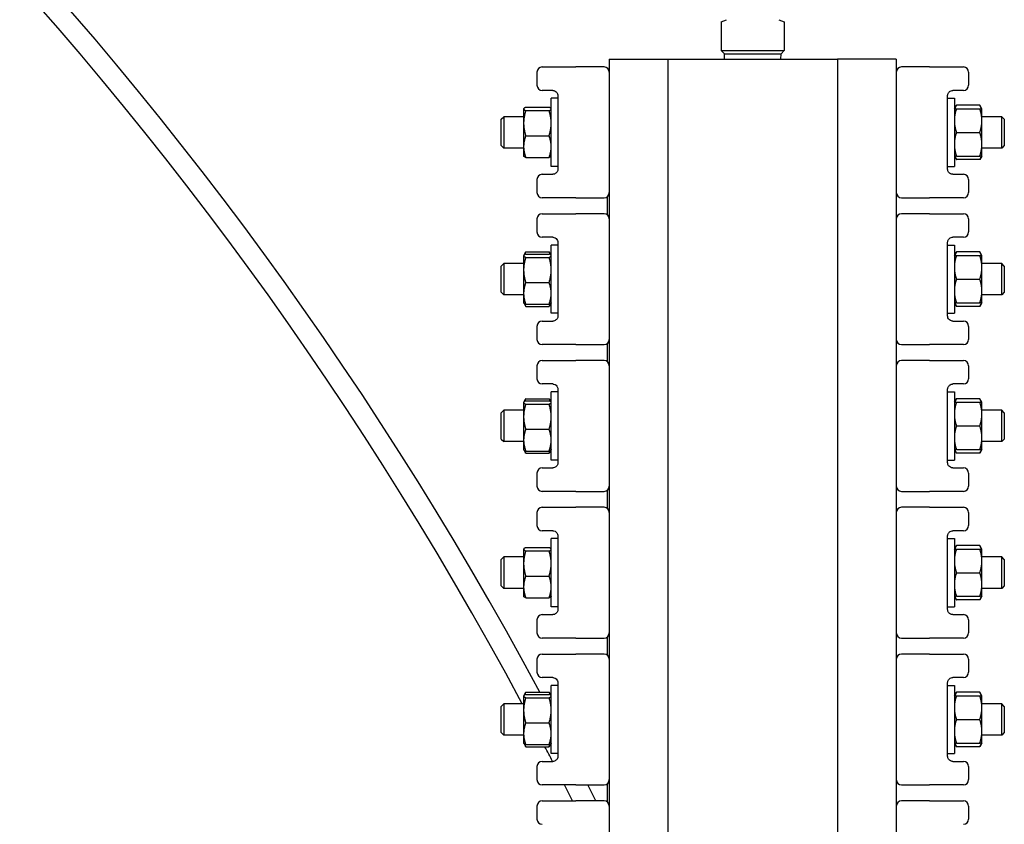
# Model space of a CAD drawing. Header units: inches. Extents: x 24 to 1128, y -69 to 748.
# Tile 271 of 656: x 439.73 to 451.47, y 309.92 to 319.51. Entities that reach past the tile are written whole.
import ezdxf

# ---------------------------------------------------------------- set-up
doc = ezdxf.new("R2010")
doc.units = ezdxf.units.IN
doc.header["$LTSCALE"] = 32
doc.header["$MEASUREMENT"] = 0
doc.layers.add('Visible (ANSI)', color=7, linetype='Continuous', lineweight=30)

msp = doc.modelspace()

# ---------------------------------------------------------------- linework, layer by layer
at = {"layer": 'Visible (ANSI)'}
for p, q in [((448.09951, 319.48903), (448.16201, 319.51492)), ((448.09951, 319.48903), (448.09951, 319.14617)), ((448.78701, 319.51492), (448.84951, 319.48903)), ((448.84951, 319.48903), (448.84951, 319.14617)), ((448.09951, 319.14617), (448.84951, 319.14617)), ((448.13701, 319.10867), (448.09951, 319.14617)), ((448.13701, 319.10867), (448.81201, 319.10867)), ((448.13865, 319.04617), (448.13701, 319.10867)), ((448.81037, 319.04617), (448.81201, 319.10867)), ((448.81201, 319.10867), (448.84951, 319.14617)), ((445.96301, 318.95117), (446.31027, 318.95117)), ((446.31027, 318.95117), (446.36575, 318.95117)), ((446.70051, 318.95117), (446.36575, 318.95117)), ((446.76301, 319.04617), (447.46301, 319.04617)), ((446.76301, 319.04617), (446.76301, 305.04617)), ((447.46301, 319.04617), (449.48601, 319.04617)), ((447.46301, 319.04617), (447.46301, 305.04617)), ((449.48601, 319.04617), (449.48601, 305.04617)), ((450.18601, 319.04617), (449.48601, 319.04617)), ((450.18601, 319.04617), (450.18601, 305.04617)), ((450.58327, 318.95117), (450.24851, 318.95117)), ((450.58327, 318.95117), (450.63875, 318.95117)), ((450.63875, 318.95117), (450.98601, 318.95117)), ((445.90051, 318.88867), (445.90051, 318.73367)), ((451.04851, 318.88867), (451.04851, 318.73367)), ((446.08801, 318.67117), (445.96301, 318.67117)), ((446.15051, 318.60867), (446.15051, 317.73367)), ((450.79851, 317.73367), (450.79851, 318.60867)), ((450.98601, 318.67117), (450.86101, 318.67117)), ((446.07051, 317.76467), (446.07051, 318.57767)), ((446.15051, 318.57767), (446.07051, 318.57767)), ((450.79851, 318.57767), (450.87851, 318.57767)), ((450.87851, 318.57767), (450.87851, 317.76467)), ((450.87851, 318.45267), (450.90365, 318.49622)), ((451.18237, 318.49622), (450.90365, 318.49622)), ((451.20751, 318.45267), (451.18237, 318.49622)), ((445.74151, 318.45267), (445.74273, 318.45478)), ((445.74151, 318.45267), (445.74151, 318.45057)), ((445.74151, 318.45057), (445.74151, 318.28118)), ((445.76665, 318.47037), (446.04537, 318.47037)), ((445.76665, 318.43078), (446.04537, 318.43078)), ((446.07051, 318.45267), (446.06929, 318.45478)), ((450.90365, 318.45267), (451.18237, 318.45267)), ((451.20751, 318.31192), (451.20751, 318.45267)), ((445.47451, 318.32742), (445.50576, 318.35867)), ((445.47451, 318.01492), (445.47451, 318.32742)), ((445.50576, 318.35867), (445.50576, 317.98367)), ((445.74151, 318.35867), (445.50576, 318.35867)), ((445.74151, 318.28118), (445.74151, 318.00177)), ((451.44326, 318.35867), (451.20751, 318.35867)), ((451.20751, 318.03042), (451.20751, 318.31192)), ((451.44326, 317.98367), (451.44326, 318.35867)), ((451.47451, 318.32742), (451.44326, 318.35867)), ((451.47451, 318.32742), (451.47451, 318.01492)), ((445.76665, 318.13158), (446.04537, 318.13158)), ((450.90365, 318.17117), (451.18237, 318.17117)), ((445.47451, 318.01492), (445.50576, 317.98367)), ((451.20751, 317.88967), (451.20751, 318.03042)), ((451.47451, 318.01492), (451.44326, 317.98367)), ((445.74151, 317.98367), (445.50576, 317.98367)), ((445.74151, 318.00177), (445.74151, 317.88967)), ((451.44326, 317.98367), (451.20751, 317.98367)), ((445.74151, 317.88967), (445.74273, 317.88756)), ((445.76665, 317.87197), (446.04537, 317.87197)), ((446.07051, 317.88967), (446.06929, 317.88756)), ((450.87851, 317.88967), (450.90365, 317.84612)), ((450.90365, 317.88967), (451.18237, 317.88967)), ((451.18237, 317.84612), (450.90365, 317.84612)), ((451.20751, 317.88967), (451.18237, 317.84612)), ((445.96301, 317.67117), (446.08801, 317.67117)), ((446.15051, 317.76467), (446.07051, 317.76467)), ((450.79851, 317.76467), (450.87851, 317.76467)), ((450.86101, 317.67117), (450.98601, 317.67117)), ((445.90051, 317.60867), (445.90051, 317.45367)), ((451.04851, 317.60867), (451.04851, 317.45367)), ((446.31027, 317.39117), (445.96301, 317.39117)), ((446.36575, 317.39117), (446.31027, 317.39117)), ((446.36575, 317.39117), (446.70051, 317.39117)), ((446.73789, 317.40358), (446.73789, 317.18876)), ((450.24851, 317.39117), (450.58327, 317.39117)), ((450.63875, 317.39117), (450.58327, 317.39117)), ((450.98601, 317.39117), (450.63875, 317.39117)), ((445.96301, 317.20117), (446.31027, 317.20117)), ((446.31027, 317.20117), (446.36575, 317.20117)), ((446.70051, 317.20117), (446.36575, 317.20117)), ((450.58327, 317.20117), (450.24851, 317.20117)), ((450.58327, 317.20117), (450.63875, 317.20117)), ((450.63875, 317.20117), (450.98601, 317.20117)), ((445.90051, 317.13867), (445.90051, 316.98367)), ((451.04851, 317.13867), (451.04851, 316.98367)), ((446.08801, 316.92117), (445.96301, 316.92117)), ((446.15051, 316.85867), (446.15051, 315.98367)), ((450.79851, 315.98367), (450.79851, 316.85867)), ((450.98601, 316.92117), (450.86101, 316.92117)), ((445.74273, 316.70478), (445.76375, 316.74119)), ((445.76665, 316.74609), (446.04537, 316.74609)), ((445.76665, 316.72037), (446.04537, 316.72037)), ((446.06929, 316.70478), (446.04827, 316.74119)), ((446.07051, 316.01467), (446.07051, 316.82767)), ((446.15051, 316.82767), (446.07051, 316.82767)), ((450.79851, 316.82767), (450.87851, 316.82767)), ((450.87851, 316.82767), (450.87851, 316.01467)), ((450.87851, 316.70267), (450.90365, 316.74622)), ((451.18237, 316.74622), (450.90365, 316.74622)), ((451.20751, 316.70267), (451.18237, 316.74622)), ((445.47451, 316.57742), (445.50576, 316.60867)), ((445.50576, 316.60867), (445.50576, 316.23367)), ((445.74151, 316.60867), (445.50576, 316.60867)), ((445.74151, 316.70267), (445.74273, 316.70478)), ((445.74151, 316.70267), (445.74151, 316.70057)), ((445.74151, 316.70057), (445.74151, 316.53118)), ((445.76665, 316.68078), (446.04537, 316.68078)), ((446.07051, 316.70267), (446.06929, 316.70478)), ((450.90365, 316.70267), (451.18237, 316.70267)), ((451.20751, 316.56192), (451.20751, 316.70267)), ((451.44326, 316.60867), (451.20751, 316.60867)), ((451.44326, 316.23367), (451.44326, 316.60867)), ((451.47451, 316.57742), (451.44326, 316.60867)), ((445.47451, 316.26492), (445.47451, 316.57742)), ((445.74151, 316.53118), (445.74151, 316.25177)), ((451.20751, 316.28042), (451.20751, 316.56192)), ((451.47451, 316.57742), (451.47451, 316.26492)), ((445.76665, 316.38158), (446.04537, 316.38158)), ((450.90365, 316.42117), (451.18237, 316.42117)), ((445.47451, 316.26492), (445.50576, 316.23367)), ((445.74151, 316.25177), (445.74151, 316.13967)), ((451.20751, 316.13967), (451.20751, 316.28042)), ((451.47451, 316.26492), (451.44326, 316.23367)), ((445.74151, 316.23367), (445.50576, 316.23367)), ((445.74151, 316.13967), (445.74273, 316.13756)), ((445.74273, 316.13756), (445.76375, 316.10115)), ((446.06929, 316.13756), (446.04827, 316.10115)), ((446.07051, 316.13967), (446.06929, 316.13756)), ((450.87851, 316.13967), (450.90365, 316.09612)), ((450.90365, 316.13967), (451.18237, 316.13967)), ((451.20751, 316.13967), (451.18237, 316.09612)), ((451.44326, 316.23367), (451.20751, 316.23367)), ((445.76665, 316.12197), (446.04537, 316.12197)), ((445.76665, 316.09625), (446.04537, 316.09625)), ((446.15051, 316.01467), (446.07051, 316.01467)), ((450.79851, 316.01467), (450.87851, 316.01467)), ((451.18237, 316.09612), (450.90365, 316.09612)), ((445.96301, 315.92117), (446.08801, 315.92117)), ((450.86101, 315.92117), (450.98601, 315.92117)), ((445.90051, 315.85867), (445.90051, 315.70367)), ((451.04851, 315.85867), (451.04851, 315.70367)), ((446.31027, 315.64117), (445.96301, 315.64117)), ((446.36575, 315.64117), (446.31027, 315.64117)), ((446.36575, 315.64117), (446.70051, 315.64117)), ((446.73789, 315.65358), (446.73789, 315.43876)), ((450.24851, 315.64117), (450.58327, 315.64117)), ((450.63875, 315.64117), (450.58327, 315.64117)), ((450.98601, 315.64117), (450.63875, 315.64117)), ((445.96301, 315.45117), (446.31027, 315.45117)), ((446.31027, 315.45117), (446.36575, 315.45117)), ((446.70051, 315.45117), (446.36575, 315.45117)), ((450.58327, 315.45117), (450.24851, 315.45117)), ((450.58327, 315.45117), (450.63875, 315.45117)), ((450.63875, 315.45117), (450.98601, 315.45117)), ((445.90051, 315.38867), (445.90051, 315.23367)), ((451.04851, 315.38867), (451.04851, 315.23367)), ((446.08801, 315.17117), (445.96301, 315.17117)), ((446.07051, 314.26467), (446.07051, 315.07767)), ((446.15051, 315.07767), (446.07051, 315.07767)), ((446.15051, 315.10867), (446.15051, 314.23367)), ((450.79851, 314.23367), (450.79851, 315.10867)), ((450.79851, 315.07767), (450.87851, 315.07767)), ((450.98601, 315.17117), (450.86101, 315.17117)), ((450.87851, 315.07767), (450.87851, 314.26467)), ((445.74273, 314.95478), (445.76375, 314.99119)), ((445.76665, 314.99609), (446.04537, 314.99609)), ((445.76665, 314.97037), (446.04537, 314.97037)), ((446.06929, 314.95478), (446.04827, 314.99119)), ((450.87851, 314.95267), (450.90365, 314.99622)), ((451.18237, 314.99622), (450.90365, 314.99622)), ((451.20751, 314.95267), (451.18237, 314.99622)), ((445.47451, 314.82742), (445.50576, 314.85867)), ((445.50576, 314.85867), (445.50576, 314.48367)), ((445.74151, 314.85867), (445.50576, 314.85867)), ((445.74151, 314.95267), (445.74273, 314.95478)), ((445.74151, 314.95267), (445.74151, 314.95057)), ((445.74151, 314.95057), (445.74151, 314.78118)), ((445.76665, 314.93078), (446.04537, 314.93078)), ((446.07051, 314.95267), (446.06929, 314.95478)), ((450.90365, 314.95267), (451.18237, 314.95267)), ((451.20751, 314.81192), (451.20751, 314.95267)), ((451.44326, 314.85867), (451.20751, 314.85867)), ((451.44326, 314.48367), (451.44326, 314.85867)), ((451.47451, 314.82742), (451.44326, 314.85867)), ((445.47451, 314.51492), (445.47451, 314.82742)), ((445.74151, 314.78118), (445.74151, 314.50177)), ((451.20751, 314.53042), (451.20751, 314.81192)), ((451.47451, 314.82742), (451.47451, 314.51492)), ((445.76665, 314.63158), (446.04537, 314.63158)), ((450.90365, 314.67117), (451.18237, 314.67117)), ((445.47451, 314.51492), (445.50576, 314.48367)), ((445.74151, 314.50177), (445.74151, 314.38967)), ((451.20751, 314.38967), (451.20751, 314.53042)), ((451.47451, 314.51492), (451.44326, 314.48367)), ((445.74151, 314.48367), (445.50576, 314.48367)), ((445.74151, 314.38967), (445.74273, 314.38756)), ((445.74273, 314.38756), (445.76375, 314.35115)), ((445.76665, 314.37197), (446.04537, 314.37197)), ((446.06929, 314.38756), (446.04827, 314.35115)), ((446.07051, 314.38967), (446.06929, 314.38756)), ((450.87851, 314.38967), (450.90365, 314.34612)), ((450.90365, 314.38967), (451.18237, 314.38967)), ((451.20751, 314.38967), (451.18237, 314.34612)), ((451.44326, 314.48367), (451.20751, 314.48367)), ((445.76665, 314.34625), (446.04537, 314.34625)), ((446.15051, 314.26467), (446.07051, 314.26467)), ((450.79851, 314.26467), (450.87851, 314.26467)), ((451.18237, 314.34612), (450.90365, 314.34612)), ((445.96301, 314.17117), (446.08801, 314.17117)), ((450.86101, 314.17117), (450.98601, 314.17117)), ((445.90051, 314.10867), (445.90051, 313.95367)), ((451.04851, 314.10867), (451.04851, 313.95367)), ((446.73789, 313.90358), (446.73789, 313.68876)), ((446.31027, 313.89117), (445.96301, 313.89117)), ((446.36575, 313.89117), (446.31027, 313.89117)), ((446.36575, 313.89117), (446.70051, 313.89117)), ((450.24851, 313.89117), (450.58327, 313.89117)), ((450.63875, 313.89117), (450.58327, 313.89117)), ((450.98601, 313.89117), (450.63875, 313.89117)), ((445.96301, 313.70117), (446.31027, 313.70117)), ((446.31027, 313.70117), (446.36575, 313.70117)), ((446.70051, 313.70117), (446.36575, 313.70117)), ((450.58327, 313.70117), (450.24851, 313.70117)), ((450.58327, 313.70117), (450.63875, 313.70117)), ((450.63875, 313.70117), (450.98601, 313.70117)), ((445.90051, 313.63867), (445.90051, 313.48367)), ((451.04851, 313.63867), (451.04851, 313.48367)), ((446.08801, 313.42117), (445.96301, 313.42117)), ((446.07051, 312.51467), (446.07051, 313.32767)), ((446.15051, 313.32767), (446.07051, 313.32767)), ((446.15051, 313.35867), (446.15051, 312.48367)), ((450.79851, 312.48367), (450.79851, 313.35867)), ((450.79851, 313.32767), (450.87851, 313.32767)), ((450.98601, 313.42117), (450.86101, 313.42117)), ((450.87851, 313.32767), (450.87851, 312.51467)), ((445.74151, 313.20267), (445.74273, 313.20478)), ((445.74151, 313.20267), (445.74151, 313.20057)), ((445.74151, 313.20057), (445.74151, 313.03118)), ((445.76665, 313.22037), (446.04537, 313.22037)), ((446.07051, 313.20267), (446.06929, 313.20478)), ((450.87851, 313.20267), (450.90365, 313.24622)), ((451.18237, 313.24622), (450.90365, 313.24622)), ((450.90365, 313.20267), (451.18237, 313.20267)), ((451.20751, 313.20267), (451.18237, 313.24622)), ((451.20751, 313.06192), (451.20751, 313.20267)), ((445.47451, 313.07742), (445.50576, 313.10867)), ((445.47451, 312.76492), (445.47451, 313.07742)), ((445.50576, 313.10867), (445.50576, 312.73367)), ((445.74151, 313.10867), (445.50576, 313.10867)), ((445.76665, 313.18078), (446.04537, 313.18078)), ((451.44326, 313.10867), (451.20751, 313.10867)), ((451.44326, 312.73367), (451.44326, 313.10867)), ((451.47451, 313.07742), (451.44326, 313.10867)), ((451.47451, 313.07742), (451.47451, 312.76492)), ((445.74151, 313.03118), (445.74151, 312.75177)), ((451.20751, 312.78042), (451.20751, 313.06192)), ((445.76665, 312.88158), (446.04537, 312.88158)), ((450.90365, 312.92117), (451.18237, 312.92117)), ((445.47451, 312.76492), (445.50576, 312.73367)), ((445.74151, 312.73367), (445.50576, 312.73367)), ((445.74151, 312.75177), (445.74151, 312.63967)), ((451.20751, 312.63967), (451.20751, 312.78042)), ((451.44326, 312.73367), (451.20751, 312.73367)), ((451.47451, 312.76492), (451.44326, 312.73367)), ((445.74151, 312.63967), (445.74273, 312.63756)), ((445.76665, 312.62197), (446.04537, 312.62197)), ((446.07051, 312.63967), (446.06929, 312.63756)), ((450.87851, 312.63967), (450.90365, 312.59612)), ((450.90365, 312.63967), (451.18237, 312.63967)), ((451.20751, 312.63967), (451.18237, 312.59612)), ((446.15051, 312.51467), (446.07051, 312.51467)), ((450.79851, 312.51467), (450.87851, 312.51467)), ((451.18237, 312.59612), (450.90365, 312.59612)), ((445.96301, 312.42117), (446.08801, 312.42117)), ((450.86101, 312.42117), (450.98601, 312.42117)), ((445.90051, 312.35867), (445.90051, 312.20367)), ((451.04851, 312.35867), (451.04851, 312.20367)), ((446.31027, 312.14117), (445.96301, 312.14117)), ((446.36575, 312.14117), (446.31027, 312.14117)), ((446.36575, 312.14117), (446.70051, 312.14117)), ((446.73789, 312.15358), (446.73789, 311.93876)), ((450.24851, 312.14117), (450.58327, 312.14117)), ((450.63875, 312.14117), (450.58327, 312.14117)), ((450.98601, 312.14117), (450.63875, 312.14117)), ((445.96301, 311.95117), (446.31027, 311.95117)), ((446.31027, 311.95117), (446.36575, 311.95117)), ((446.70051, 311.95117), (446.36575, 311.95117)), ((450.58327, 311.95117), (450.24851, 311.95117)), ((450.58327, 311.95117), (450.63875, 311.95117)), ((450.63875, 311.95117), (450.98601, 311.95117)), ((445.90051, 311.88867), (445.90051, 311.73367)), ((451.04851, 311.88867), (451.04851, 311.73367)), ((446.08801, 311.67117), (445.96301, 311.67117)), ((450.98601, 311.67117), (450.86101, 311.67117)), ((446.07051, 310.76467), (446.07051, 311.57767)), ((446.15051, 311.57767), (446.07051, 311.57767)), ((446.15051, 311.60867), (446.15051, 310.73367)), ((450.79851, 310.73367), (450.79851, 311.60867)), ((450.79851, 311.57767), (450.87851, 311.57767)), ((450.87851, 311.57767), (450.87851, 310.76467)), ((445.74151, 311.45267), (445.74273, 311.45478)), ((445.74151, 311.45267), (445.74151, 311.45057)), ((445.74151, 311.45057), (445.74151, 311.28118)), ((445.74273, 311.45478), (445.76375, 311.49119)), ((445.76665, 311.49609), (446.04537, 311.49609)), ((445.76665, 311.47037), (446.04537, 311.47037)), ((446.06929, 311.45478), (446.04827, 311.49119)), ((446.07051, 311.45267), (446.06929, 311.45478)), ((450.87851, 311.45267), (450.90365, 311.49622)), ((451.18237, 311.49622), (450.90365, 311.49622)), ((450.90365, 311.45267), (451.18237, 311.45267)), ((451.20751, 311.45267), (451.18237, 311.49622)), ((451.20751, 311.31192), (451.20751, 311.45267)), ((445.47451, 311.32742), (445.50576, 311.35867)), ((445.47451, 311.01492), (445.47451, 311.32742)), ((445.50576, 311.35867), (445.50576, 310.98367)), ((445.74151, 311.35867), (445.50576, 311.35867)), ((445.76665, 311.43078), (446.04537, 311.43078)), ((451.44326, 311.35867), (451.20751, 311.35867)), ((451.44326, 310.98367), (451.44326, 311.35867)), ((451.47451, 311.32742), (451.44326, 311.35867)), ((451.47451, 311.32742), (451.47451, 311.01492)), ((445.74151, 311.28118), (445.74151, 311.00177)), ((451.20751, 311.03042), (451.20751, 311.31192)), ((445.76665, 311.13158), (446.04537, 311.13158)), ((450.90365, 311.17117), (451.18237, 311.17117)), ((445.47451, 311.01492), (445.50576, 310.98367)), ((445.74151, 310.98367), (445.50576, 310.98367)), ((445.74151, 311.00177), (445.74151, 310.88967)), ((451.20751, 310.88967), (451.20751, 311.03042)), ((451.44326, 310.98367), (451.20751, 310.98367)), ((451.47451, 311.01492), (451.44326, 310.98367)), ((445.74151, 310.88967), (445.74273, 310.88756)), ((445.74273, 310.88756), (445.76375, 310.85115)), ((445.76665, 310.87197), (446.04537, 310.87197)), ((445.76665, 310.84625), (446.04537, 310.84625)), ((446.06929, 310.88756), (446.04827, 310.85115)), ((446.07051, 310.88967), (446.06929, 310.88756)), ((450.87851, 310.88967), (450.90365, 310.84612)), ((450.90365, 310.88967), (451.18237, 310.88967)), ((451.18237, 310.84612), (450.90365, 310.84612)), ((451.20751, 310.88967), (451.18237, 310.84612)), ((446.15051, 310.76467), (446.07051, 310.76467)), ((450.79851, 310.76467), (450.87851, 310.76467)), ((445.96301, 310.67117), (446.08801, 310.67117)), ((450.86101, 310.67117), (450.98601, 310.67117)), ((445.90051, 310.60867), (445.90051, 310.45367)), ((451.04851, 310.60867), (451.04851, 310.45367)), ((446.31027, 310.39117), (445.96301, 310.39117)), ((446.36575, 310.39117), (446.31027, 310.39117)), ((446.36575, 310.39117), (446.70051, 310.39117)), ((446.73789, 310.40358), (446.73789, 310.18876)), ((450.24851, 310.39117), (450.58327, 310.39117)), ((450.63875, 310.39117), (450.58327, 310.39117)), ((450.98601, 310.39117), (450.63875, 310.39117)), ((445.96301, 310.20117), (446.31027, 310.20117)), ((446.31027, 310.20117), (446.36575, 310.20117)), ((446.70051, 310.20117), (446.36575, 310.20117)), ((450.58327, 310.20117), (450.24851, 310.20117)), ((450.58327, 310.20117), (450.63875, 310.20117)), ((450.63875, 310.20117), (450.98601, 310.20117)), ((445.90051, 310.13867), (445.90051, 309.98367)), ((451.04851, 310.13867), (451.04851, 309.98367))]:
    msp.add_line(p, q, dxfattribs=at)
for centre, radius, start, end in [((406.62125, 290.39305), 44.62029, 28.225777, 94.726002), ((406.62125, 290.39305), 44.37029, 28.197664, 94.722655), ((445.96301, 318.88867), 0.0625, 90, 180), ((446.70051, 318.88867), 0.0625, 0, 90), ((450.24851, 318.88867), 0.0625, 90, 180), ((450.98601, 318.88867), 0.0625, 0, 90), ((445.96301, 318.73367), 0.0625, 180, 270), ((450.98601, 318.73367), 0.0625, 270, 0), ((445.96301, 317.60867), 0.0625, 90, 180), ((450.98601, 317.60867), 0.0625, 0, 90), ((445.96301, 317.45367), 0.0625, 180, 270), ((446.70051, 317.45367), 0.0625, 270, 0), ((450.24851, 317.45367), 0.0625, 180, 270), ((450.98601, 317.45367), 0.0625, 270, 0), ((445.96301, 317.13867), 0.0625, 90, 180), ((446.70051, 317.13867), 0.0625, 0, 90), ((450.24851, 317.13867), 0.0625, 90, 180), ((450.98601, 317.13867), 0.0625, 0, 90), ((445.96301, 316.98367), 0.0625, 180, 270), ((450.98601, 316.98367), 0.0625, 270, 0), ((445.96301, 315.85867), 0.0625, 90, 180), ((450.98601, 315.85867), 0.0625, 0, 90), ((445.96301, 315.70367), 0.0625, 180, 270), ((446.70051, 315.70367), 0.0625, 270, 0), ((450.24851, 315.70367), 0.0625, 180, 270), ((450.98601, 315.70367), 0.0625, 270, 0), ((445.96301, 315.38867), 0.0625, 90, 180), ((446.70051, 315.38867), 0.0625, 0, 90), ((450.24851, 315.38867), 0.0625, 90, 180), ((450.98601, 315.38867), 0.0625, 0, 90), ((445.96301, 315.23367), 0.0625, 180, 270), ((450.98601, 315.23367), 0.0625, 270, 0), ((445.96301, 314.10867), 0.0625, 90, 180), ((450.98601, 314.10867), 0.0625, 0, 90), ((445.96301, 313.95367), 0.0625, 180, 270), ((446.70051, 313.95367), 0.0625, 270, 0), ((450.24851, 313.95367), 0.0625, 180, 270), ((450.98601, 313.95367), 0.0625, 270, 0), ((445.96301, 313.63867), 0.0625, 90, 180), ((446.70051, 313.63867), 0.0625, 0, 90), ((450.24851, 313.63867), 0.0625, 90, 180), ((450.98601, 313.63867), 0.0625, 0, 90), ((445.96301, 313.48367), 0.0625, 180, 270), ((450.98601, 313.48367), 0.0625, 270, 0), ((445.96301, 312.35867), 0.0625, 90, 180), ((450.98601, 312.35867), 0.0625, 0, 90), ((445.96301, 312.20367), 0.0625, 180, 270), ((446.70051, 312.20367), 0.0625, 270, 0), ((450.24851, 312.20367), 0.0625, 180, 270), ((450.98601, 312.20367), 0.0625, 270, 0), ((445.96301, 311.88867), 0.0625, 90, 180), ((446.70051, 311.88867), 0.0625, 0, 90), ((450.24851, 311.88867), 0.0625, 90, 180), ((450.98601, 311.88867), 0.0625, 0, 90), ((445.96301, 311.73367), 0.0625, 180, 270), ((450.98601, 311.73367), 0.0625, 270, 0), ((406.62125, 290.39305), 44.37029, 27.194995, 27.449464), ((445.96301, 310.60867), 0.0625, 90, 180), ((450.98601, 310.60867), 0.0625, 0, 90), ((445.96301, 310.45367), 0.0625, 180, 270), ((406.62125, 290.39305), 44.37029, 26.514709, 26.789227), ((406.62125, 290.39305), 44.62029, 26.354664, 26.62726), ((446.70051, 310.45367), 0.0625, 270, 0), ((450.24851, 310.45367), 0.0625, 180, 270), ((450.98601, 310.45367), 0.0625, 270, 0), ((445.96301, 310.13867), 0.0625, 90, 180), ((446.70051, 310.13867), 0.0625, 0, 90), ((450.24851, 310.13867), 0.0625, 90, 180), ((450.98601, 310.13867), 0.0625, 0, 90), ((445.96301, 309.98367), 0.0625, 180, 270), ((450.98601, 309.98367), 0.0625, 270, 0)]:
    msp.add_arc(centre, radius, start, end, dxfattribs=at)
for points, knots in [([(446.08801, 318.67117), (446.09282, 318.67117), (446.09788, 318.67062), (446.11144, 318.66725), (446.12026, 318.66324), (446.13578, 318.65014), (446.14252, 318.64132), (446.1491, 318.62376), (446.15051, 318.61623), (446.15051, 318.60867)], [0, 0, 0, 0, 0.122052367, 0.122052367, 0.317336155, 0.317336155, 0.498186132, 0.498186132, 0.613337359, 0.613337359, 0.613337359, 0.613337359]), ([(450.79851, 318.60867), (450.79851, 318.61214), (450.7988, 318.61561), (450.80028, 318.62444), (450.80191, 318.62967), (450.80693, 318.64073), (450.81068, 318.64625), (450.81941, 318.65579), (450.82443, 318.65969), (450.83671, 318.66685), (450.84404, 318.66923), (450.85441, 318.67092), (450.85777, 318.67117), (450.86101, 318.67117)], [0, 0, 0, 0, 0.052872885, 0.052872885, 0.137469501, 0.137469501, 0.247445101, 0.247445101, 0.365265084, 0.365265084, 0.531005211, 0.531005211, 0.613329, 0.613329, 0.613329, 0.613329]), ([(446.15051, 317.73367), (446.15051, 317.7302), (446.15022, 317.72673), (446.14874, 317.7179), (446.14711, 317.71267), (446.1421, 317.7016), (446.13834, 317.69609), (446.12961, 317.68655), (446.12459, 317.68265), (446.11231, 317.67549), (446.10498, 317.67311), (446.09461, 317.67142), (446.09125, 317.67117), (446.08801, 317.67117)], [0, 0, 0, 0, 0.052872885, 0.052872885, 0.137469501, 0.137469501, 0.247445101, 0.247445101, 0.365289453, 0.365289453, 0.531049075, 0.531049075, 0.613328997, 0.613328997, 0.613328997, 0.613328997]), ([(450.86101, 317.67117), (450.8562, 317.67117), (450.85114, 317.67172), (450.83758, 317.67509), (450.82876, 317.67911), (450.81324, 317.69221), (450.80649, 317.70104), (450.79992, 317.71859), (450.79851, 317.72612), (450.79851, 317.73367)], [0, 0, 0, 0, 0.122084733, 0.122084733, 0.317420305, 0.317420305, 0.498259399, 0.498259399, 0.613337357, 0.613337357, 0.613337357, 0.613337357]), ([(446.08801, 316.92117), (446.09282, 316.92117), (446.09788, 316.92062), (446.11144, 316.91725), (446.12026, 316.91324), (446.13578, 316.90014), (446.14252, 316.89132), (446.1491, 316.87376), (446.15051, 316.86623), (446.15051, 316.85867)], [0, 0, 0, 0, 0.122052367, 0.122052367, 0.317336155, 0.317336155, 0.498186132, 0.498186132, 0.613337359, 0.613337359, 0.613337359, 0.613337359]), ([(450.79851, 316.85867), (450.79851, 316.86214), (450.7988, 316.86561), (450.80028, 316.87444), (450.80191, 316.87967), (450.80693, 316.89073), (450.81068, 316.89625), (450.81941, 316.90579), (450.82443, 316.90969), (450.83671, 316.91685), (450.84404, 316.91923), (450.85441, 316.92092), (450.85777, 316.92117), (450.86101, 316.92117)], [0, 0, 0, 0, 0.052872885, 0.052872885, 0.137469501, 0.137469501, 0.247445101, 0.247445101, 0.365265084, 0.365265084, 0.531005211, 0.531005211, 0.613329, 0.613329, 0.613329, 0.613329]), ([(446.15051, 315.98367), (446.15051, 315.9802), (446.15022, 315.97673), (446.14874, 315.9679), (446.14711, 315.96267), (446.1421, 315.9516), (446.13834, 315.94609), (446.12961, 315.93655), (446.12459, 315.93265), (446.11231, 315.92549), (446.10498, 315.92311), (446.09461, 315.92142), (446.09125, 315.92117), (446.08801, 315.92117)], [0, 0, 0, 0, 0.052872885, 0.052872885, 0.137469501, 0.137469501, 0.247445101, 0.247445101, 0.365289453, 0.365289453, 0.531049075, 0.531049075, 0.613328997, 0.613328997, 0.613328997, 0.613328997]), ([(450.86101, 315.92117), (450.8562, 315.92117), (450.85114, 315.92172), (450.83758, 315.92509), (450.82876, 315.92911), (450.81324, 315.94221), (450.80649, 315.95104), (450.79992, 315.96859), (450.79851, 315.97612), (450.79851, 315.98367)], [0, 0, 0, 0, 0.122084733, 0.122084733, 0.317420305, 0.317420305, 0.498259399, 0.498259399, 0.613337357, 0.613337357, 0.613337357, 0.613337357]), ([(446.08801, 315.17117), (446.09282, 315.17117), (446.09788, 315.17062), (446.11144, 315.16725), (446.12026, 315.16324), (446.13578, 315.15014), (446.14252, 315.14132), (446.1491, 315.12376), (446.15051, 315.11623), (446.15051, 315.10867)], [0, 0, 0, 0, 0.122052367, 0.122052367, 0.317336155, 0.317336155, 0.498186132, 0.498186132, 0.613337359, 0.613337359, 0.613337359, 0.613337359]), ([(450.79851, 315.10867), (450.79851, 315.11214), (450.7988, 315.11561), (450.80028, 315.12444), (450.80191, 315.12967), (450.80693, 315.14073), (450.81068, 315.14625), (450.81941, 315.15579), (450.82443, 315.15969), (450.83671, 315.16685), (450.84404, 315.16923), (450.85441, 315.17092), (450.85777, 315.17117), (450.86101, 315.17117)], [0, 0, 0, 0, 0.052872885, 0.052872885, 0.137469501, 0.137469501, 0.247445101, 0.247445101, 0.365265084, 0.365265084, 0.531005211, 0.531005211, 0.613329, 0.613329, 0.613329, 0.613329]), ([(446.15051, 314.23367), (446.15051, 314.2302), (446.15022, 314.22673), (446.14874, 314.2179), (446.14711, 314.21267), (446.1421, 314.2016), (446.13834, 314.19609), (446.12961, 314.18655), (446.12459, 314.18265), (446.11231, 314.17549), (446.10498, 314.17311), (446.09461, 314.17142), (446.09125, 314.17117), (446.08801, 314.17117)], [0, 0, 0, 0, 0.052872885, 0.052872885, 0.137469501, 0.137469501, 0.247445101, 0.247445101, 0.365289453, 0.365289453, 0.531049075, 0.531049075, 0.613328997, 0.613328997, 0.613328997, 0.613328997]), ([(450.86101, 314.17117), (450.8562, 314.17117), (450.85114, 314.17172), (450.83758, 314.17509), (450.82876, 314.17911), (450.81324, 314.19221), (450.80649, 314.20104), (450.79992, 314.21859), (450.79851, 314.22612), (450.79851, 314.23367)], [0, 0, 0, 0, 0.122084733, 0.122084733, 0.317420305, 0.317420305, 0.498259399, 0.498259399, 0.613337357, 0.613337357, 0.613337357, 0.613337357]), ([(446.08801, 313.42117), (446.09282, 313.42117), (446.09788, 313.42062), (446.11144, 313.41725), (446.12026, 313.41324), (446.13578, 313.40014), (446.14252, 313.39132), (446.1491, 313.37376), (446.15051, 313.36623), (446.15051, 313.35867)], [0, 0, 0, 0, 0.122052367, 0.122052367, 0.317336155, 0.317336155, 0.498186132, 0.498186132, 0.613337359, 0.613337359, 0.613337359, 0.613337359]), ([(450.79851, 313.35867), (450.79851, 313.36214), (450.7988, 313.36561), (450.80028, 313.37444), (450.80191, 313.37967), (450.80693, 313.39073), (450.81068, 313.39625), (450.81941, 313.40579), (450.82443, 313.40969), (450.83671, 313.41685), (450.84404, 313.41923), (450.85441, 313.42092), (450.85777, 313.42117), (450.86101, 313.42117)], [0, 0, 0, 0, 0.052872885, 0.052872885, 0.137469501, 0.137469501, 0.247445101, 0.247445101, 0.365265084, 0.365265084, 0.531005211, 0.531005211, 0.613329, 0.613329, 0.613329, 0.613329]), ([(446.15051, 312.48367), (446.15051, 312.4802), (446.15022, 312.47673), (446.14874, 312.4679), (446.14711, 312.46267), (446.1421, 312.4516), (446.13834, 312.44609), (446.12961, 312.43655), (446.12459, 312.43265), (446.11231, 312.42549), (446.10498, 312.42311), (446.09461, 312.42142), (446.09125, 312.42117), (446.08801, 312.42117)], [0, 0, 0, 0, 0.052872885, 0.052872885, 0.137469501, 0.137469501, 0.247445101, 0.247445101, 0.365289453, 0.365289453, 0.531049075, 0.531049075, 0.613328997, 0.613328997, 0.613328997, 0.613328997]), ([(450.86101, 312.42117), (450.8562, 312.42117), (450.85114, 312.42172), (450.83758, 312.42509), (450.82876, 312.42911), (450.81324, 312.44221), (450.80649, 312.45104), (450.79992, 312.46859), (450.79851, 312.47612), (450.79851, 312.48367)], [0, 0, 0, 0, 0.122084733, 0.122084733, 0.317420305, 0.317420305, 0.498259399, 0.498259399, 0.613337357, 0.613337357, 0.613337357, 0.613337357]), ([(446.08801, 311.67117), (446.09282, 311.67117), (446.09788, 311.67062), (446.11144, 311.66725), (446.12026, 311.66324), (446.13578, 311.65014), (446.14252, 311.64132), (446.1491, 311.62376), (446.15051, 311.61623), (446.15051, 311.60867)], [0, 0, 0, 0, 0.122052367, 0.122052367, 0.317336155, 0.317336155, 0.498186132, 0.498186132, 0.613337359, 0.613337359, 0.613337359, 0.613337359]), ([(450.79851, 311.60867), (450.79851, 311.61214), (450.7988, 311.61561), (450.80028, 311.62444), (450.80191, 311.62967), (450.80693, 311.64073), (450.81068, 311.64625), (450.81941, 311.65579), (450.82443, 311.65969), (450.83671, 311.66685), (450.84404, 311.66923), (450.85441, 311.67092), (450.85777, 311.67117), (450.86101, 311.67117)], [0, 0, 0, 0, 0.052872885, 0.052872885, 0.137469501, 0.137469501, 0.247445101, 0.247445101, 0.365265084, 0.365265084, 0.531005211, 0.531005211, 0.613329, 0.613329, 0.613329, 0.613329]), ([(446.15051, 310.73367), (446.15051, 310.7302), (446.15022, 310.72673), (446.14874, 310.7179), (446.14711, 310.71267), (446.1421, 310.7016), (446.13834, 310.69609), (446.12961, 310.68655), (446.12459, 310.68265), (446.11231, 310.67549), (446.10498, 310.67311), (446.09461, 310.67142), (446.09125, 310.67117), (446.08801, 310.67117)], [0, 0, 0, 0, 0.052872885, 0.052872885, 0.137469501, 0.137469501, 0.247445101, 0.247445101, 0.365289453, 0.365289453, 0.531049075, 0.531049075, 0.613328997, 0.613328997, 0.613328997, 0.613328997]), ([(450.86101, 310.67117), (450.8562, 310.67117), (450.85114, 310.67172), (450.83758, 310.67509), (450.82876, 310.67911), (450.81324, 310.69221), (450.80649, 310.70104), (450.79992, 310.71859), (450.79851, 310.72612), (450.79851, 310.73367)], [0, 0, 0, 0, 0.122084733, 0.122084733, 0.317420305, 0.317420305, 0.498259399, 0.498259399, 0.613337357, 0.613337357, 0.613337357, 0.613337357])]:
    msp.add_open_spline(points, degree=3, knots=knots, dxfattribs=at)
for points, weights in [([(450.90365, 318.49622), (450.8904, 318.47326), (450.88424, 318.45267)], [1, 1.01965956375, 1.01895290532]), ([(451.20178, 318.45267), (451.19563, 318.47326), (451.18237, 318.49622)], [1.01895290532, 1.01965956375, 1]), ([(445.76665, 318.47037), (445.74151, 318.45976), (445.74151, 318.45057)], [1, 1.0379548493, 1]), ([(445.74151, 318.45057), (445.74151, 318.44139), (445.76665, 318.43078)], [1, 1.0379548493, 1]), ([(445.76665, 318.43078), (445.74151, 318.35061), (445.74151, 318.28118)], [1, 1.0379548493, 1]), ([(446.07051, 318.45057), (446.07051, 318.45976), (446.04537, 318.47037)], [1, 1.0379548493, 1]), ([(446.04537, 318.43078), (446.07051, 318.44139), (446.07051, 318.45057)], [1, 1.0379548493, 1]), ([(446.07051, 318.28118), (446.07051, 318.35061), (446.04537, 318.43078)], [1, 1.0379548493, 1]), ([(450.87851, 318.45267), (450.87851, 318.45267), (450.90365, 318.45267)], [1, 1.0379548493, 1]), ([(450.90365, 318.45267), (450.87851, 318.37724), (450.87851, 318.31192)], [1, 1.0379548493, 1]), ([(451.18237, 318.45267), (451.20751, 318.45267), (451.20751, 318.45267)], [1, 1.0379548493, 1]), ([(451.20751, 318.31192), (451.20751, 318.37724), (451.18237, 318.45267)], [1, 1.0379548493, 1]), ([(445.74151, 318.28118), (445.74151, 318.21175), (445.76665, 318.13158)], [1, 1.0379548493, 1]), ([(446.04537, 318.13158), (446.07051, 318.21175), (446.07051, 318.28118)], [1, 1.0379548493, 1]), ([(450.87851, 318.31192), (450.87851, 318.2466), (450.90365, 318.17117)], [1, 1.0379548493, 1]), ([(451.18237, 318.17117), (451.20751, 318.2466), (451.20751, 318.31192)], [1, 1.0379548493, 1]), ([(445.76665, 318.13158), (445.74151, 318.06202), (445.74151, 318.00177)], [1, 1.0379548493, 1]), ([(446.07051, 318.00177), (446.07051, 318.06202), (446.04537, 318.13158)], [1, 1.0379548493, 1]), ([(450.90365, 318.17117), (450.87851, 318.09574), (450.87851, 318.03042)], [1, 1.0379548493, 1]), ([(451.20751, 318.03042), (451.20751, 318.09574), (451.18237, 318.17117)], [1, 1.0379548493, 1]), ([(450.87851, 318.03042), (450.87851, 317.9651), (450.90365, 317.88967)], [1, 1.0379548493, 1]), ([(451.18237, 317.88967), (451.20751, 317.9651), (451.20751, 318.03042)], [1, 1.0379548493, 1]), ([(445.74151, 318.00177), (445.74151, 317.94153), (445.76665, 317.87197)], [1, 1.0379548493, 1]), ([(446.04537, 317.87197), (446.07051, 317.94153), (446.07051, 318.00177)], [1, 1.0379548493, 1]), ([(445.76665, 317.87197), (445.74692, 317.88029), (445.74273, 317.88756)], [1, 1.02954253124, 1.01309562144]), ([(446.06929, 317.88756), (446.0651, 317.88029), (446.04537, 317.87197)], [1.01309562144, 1.02954253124, 1]), ([(450.90365, 317.88967), (450.87851, 317.88967), (450.87851, 317.88967)], [1, 1.0379548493, 1]), ([(450.88424, 317.88967), (450.8904, 317.86908), (450.90365, 317.84612)], [1.01895290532, 1.01965956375, 1]), ([(451.20751, 317.88967), (451.20751, 317.88967), (451.18237, 317.88967)], [1, 1.0379548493, 1]), ([(451.18237, 317.84612), (451.19563, 317.86908), (451.20178, 317.88967)], [1, 1.01965956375, 1.01895290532]), ([(445.76665, 316.72037), (445.74151, 316.70976), (445.74151, 316.70057)], [1, 1.0379548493, 1]), ([(445.76665, 316.74609), (445.75566, 316.72798), (445.74959, 316.71152)], [1, 1.01624676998, 1.01858451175]), ([(446.06244, 316.71152), (446.05636, 316.72798), (446.04537, 316.74609)], [1.01858451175, 1.01624676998, 1]), ([(446.07051, 316.70057), (446.07051, 316.70976), (446.04537, 316.72037)], [1, 1.0379548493, 1]), ([(450.90365, 316.74622), (450.8904, 316.72326), (450.88424, 316.70267)], [1, 1.01965956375, 1.01895290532]), ([(451.20178, 316.70267), (451.19563, 316.72326), (451.18237, 316.74622)], [1.01895290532, 1.01965956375, 1]), ([(445.74151, 316.70057), (445.74151, 316.69139), (445.76665, 316.68078)], [1, 1.0379548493, 1]), ([(445.76665, 316.68078), (445.74151, 316.60061), (445.74151, 316.53118)], [1, 1.0379548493, 1]), ([(446.04537, 316.68078), (446.07051, 316.69139), (446.07051, 316.70057)], [1, 1.0379548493, 1]), ([(446.07051, 316.53118), (446.07051, 316.60061), (446.04537, 316.68078)], [1, 1.0379548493, 1]), ([(450.87851, 316.70267), (450.87851, 316.70267), (450.90365, 316.70267)], [1, 1.0379548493, 1]), ([(450.90365, 316.70267), (450.87851, 316.62724), (450.87851, 316.56192)], [1, 1.0379548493, 1]), ([(451.18237, 316.70267), (451.20751, 316.70267), (451.20751, 316.70267)], [1, 1.0379548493, 1]), ([(451.20751, 316.56192), (451.20751, 316.62724), (451.18237, 316.70267)], [1, 1.0379548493, 1]), ([(445.74151, 316.53118), (445.74151, 316.46175), (445.76665, 316.38158)], [1, 1.0379548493, 1]), ([(446.04537, 316.38158), (446.07051, 316.46175), (446.07051, 316.53118)], [1, 1.0379548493, 1]), ([(450.87851, 316.56192), (450.87851, 316.4966), (450.90365, 316.42117)], [1, 1.0379548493, 1]), ([(451.18237, 316.42117), (451.20751, 316.4966), (451.20751, 316.56192)], [1, 1.0379548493, 1]), ([(445.76665, 316.38158), (445.74151, 316.31202), (445.74151, 316.25177)], [1, 1.0379548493, 1]), ([(446.07051, 316.25177), (446.07051, 316.31202), (446.04537, 316.38158)], [1, 1.0379548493, 1]), ([(450.90365, 316.42117), (450.87851, 316.34574), (450.87851, 316.28042)], [1, 1.0379548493, 1]), ([(451.20751, 316.28042), (451.20751, 316.34574), (451.18237, 316.42117)], [1, 1.0379548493, 1]), ([(445.74151, 316.25177), (445.74151, 316.19153), (445.76665, 316.12197)], [1, 1.0379548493, 1]), ([(446.04537, 316.12197), (446.07051, 316.19153), (446.07051, 316.25177)], [1, 1.0379548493, 1]), ([(450.87851, 316.28042), (450.87851, 316.2151), (450.90365, 316.13967)], [1, 1.0379548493, 1]), ([(451.18237, 316.13967), (451.20751, 316.2151), (451.20751, 316.28042)], [1, 1.0379548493, 1]), ([(445.76665, 316.12197), (445.74692, 316.13029), (445.74273, 316.13756)], [1, 1.02954253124, 1.01309562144]), ([(446.06929, 316.13756), (446.0651, 316.13029), (446.04537, 316.12197)], [1.01309562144, 1.02954253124, 1]), ([(450.90365, 316.13967), (450.87851, 316.13967), (450.87851, 316.13967)], [1, 1.0379548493, 1]), ([(450.88424, 316.13967), (450.8904, 316.11908), (450.90365, 316.09612)], [1.01895290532, 1.01965956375, 1]), ([(451.20751, 316.13967), (451.20751, 316.13967), (451.18237, 316.13967)], [1, 1.0379548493, 1]), ([(451.18237, 316.09612), (451.19563, 316.11908), (451.20178, 316.13967)], [1, 1.01965956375, 1.01895290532]), ([(445.75119, 316.12976), (445.75703, 316.11372), (445.76665, 316.09625)], [1.01777583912, 1.01420217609, 1]), ([(445.76665, 316.09625), (445.76515, 316.09872), (445.76375, 316.10115)], [1, 1.00218611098, 1.00412039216]), ([(446.04537, 316.09625), (446.055, 316.11372), (446.06084, 316.12976)], [1, 1.01420217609, 1.01777583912]), ([(446.04827, 316.10115), (446.04687, 316.09872), (446.04537, 316.09625)], [1.00412039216, 1.00218611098, 1]), ([(445.76665, 314.97037), (445.74151, 314.95976), (445.74151, 314.95057)], [1, 1.0379548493, 1]), ([(445.76665, 314.99609), (445.75566, 314.97798), (445.74959, 314.96152)], [1, 1.01624676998, 1.01858451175]), ([(446.06244, 314.96152), (446.05636, 314.97798), (446.04537, 314.99609)], [1.01858451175, 1.01624676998, 1]), ([(446.07051, 314.95057), (446.07051, 314.95976), (446.04537, 314.97037)], [1, 1.0379548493, 1]), ([(450.90365, 314.99622), (450.8904, 314.97326), (450.88424, 314.95267)], [1, 1.01965956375, 1.01895290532]), ([(451.20178, 314.95267), (451.19563, 314.97326), (451.18237, 314.99622)], [1.01895290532, 1.01965956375, 1]), ([(445.74151, 314.95057), (445.74151, 314.94139), (445.76665, 314.93078)], [1, 1.0379548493, 1]), ([(445.76665, 314.93078), (445.74151, 314.85061), (445.74151, 314.78118)], [1, 1.0379548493, 1]), ([(446.04537, 314.93078), (446.07051, 314.94139), (446.07051, 314.95057)], [1, 1.0379548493, 1]), ([(446.07051, 314.78118), (446.07051, 314.85061), (446.04537, 314.93078)], [1, 1.0379548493, 1]), ([(450.87851, 314.95267), (450.87851, 314.95267), (450.90365, 314.95267)], [1, 1.0379548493, 1]), ([(450.90365, 314.95267), (450.87851, 314.87724), (450.87851, 314.81192)], [1, 1.0379548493, 1]), ([(451.18237, 314.95267), (451.20751, 314.95267), (451.20751, 314.95267)], [1, 1.0379548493, 1]), ([(451.20751, 314.81192), (451.20751, 314.87724), (451.18237, 314.95267)], [1, 1.0379548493, 1]), ([(445.74151, 314.78118), (445.74151, 314.71175), (445.76665, 314.63158)], [1, 1.0379548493, 1]), ([(446.04537, 314.63158), (446.07051, 314.71175), (446.07051, 314.78118)], [1, 1.0379548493, 1]), ([(450.87851, 314.81192), (450.87851, 314.7466), (450.90365, 314.67117)], [1, 1.0379548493, 1]), ([(451.18237, 314.67117), (451.20751, 314.7466), (451.20751, 314.81192)], [1, 1.0379548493, 1]), ([(445.76665, 314.63158), (445.74151, 314.56202), (445.74151, 314.50177)], [1, 1.0379548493, 1]), ([(446.07051, 314.50177), (446.07051, 314.56202), (446.04537, 314.63158)], [1, 1.0379548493, 1]), ([(450.90365, 314.67117), (450.87851, 314.59574), (450.87851, 314.53042)], [1, 1.0379548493, 1]), ([(451.20751, 314.53042), (451.20751, 314.59574), (451.18237, 314.67117)], [1, 1.0379548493, 1]), ([(445.74151, 314.50177), (445.74151, 314.44153), (445.76665, 314.37197)], [1, 1.0379548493, 1]), ([(446.04537, 314.37197), (446.07051, 314.44153), (446.07051, 314.50177)], [1, 1.0379548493, 1]), ([(450.87851, 314.53042), (450.87851, 314.4651), (450.90365, 314.38967)], [1, 1.0379548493, 1]), ([(451.18237, 314.38967), (451.20751, 314.4651), (451.20751, 314.53042)], [1, 1.0379548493, 1]), ([(445.76665, 314.37197), (445.74692, 314.38029), (445.74273, 314.38756)], [1, 1.02954253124, 1.01309562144]), ([(445.75119, 314.37976), (445.75703, 314.36372), (445.76665, 314.34625)], [1.01777583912, 1.01420217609, 1]), ([(446.06929, 314.38756), (446.0651, 314.38029), (446.04537, 314.37197)], [1.01309562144, 1.02954253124, 1]), ([(446.04537, 314.34625), (446.055, 314.36372), (446.06084, 314.37976)], [1, 1.01420217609, 1.01777583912]), ([(450.90365, 314.38967), (450.87851, 314.38967), (450.87851, 314.38967)], [1, 1.0379548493, 1]), ([(450.88424, 314.38967), (450.8904, 314.36908), (450.90365, 314.34612)], [1.01895290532, 1.01965956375, 1]), ([(451.20751, 314.38967), (451.20751, 314.38967), (451.18237, 314.38967)], [1, 1.0379548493, 1]), ([(451.18237, 314.34612), (451.19563, 314.36908), (451.20178, 314.38967)], [1, 1.01965956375, 1.01895290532]), ([(445.76665, 314.34625), (445.76515, 314.34872), (445.76375, 314.35115)], [1, 1.00218611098, 1.00412039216]), ([(446.04827, 314.35115), (446.04687, 314.34872), (446.04537, 314.34625)], [1.00412039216, 1.00218611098, 1]), ([(445.76665, 313.22037), (445.74151, 313.20976), (445.74151, 313.20057)], [1, 1.0379548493, 1]), ([(445.74151, 313.20057), (445.74151, 313.19139), (445.76665, 313.18078)], [1, 1.0379548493, 1]), ([(446.07051, 313.20057), (446.07051, 313.20976), (446.04537, 313.22037)], [1, 1.0379548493, 1]), ([(446.04537, 313.18078), (446.07051, 313.19139), (446.07051, 313.20057)], [1, 1.0379548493, 1]), ([(450.87851, 313.20267), (450.87851, 313.20267), (450.90365, 313.20267)], [1, 1.0379548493, 1]), ([(450.90365, 313.20267), (450.87851, 313.12724), (450.87851, 313.06192)], [1, 1.0379548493, 1]), ([(450.90365, 313.24622), (450.8904, 313.22326), (450.88424, 313.20267)], [1, 1.01965956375, 1.01895290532]), ([(451.20178, 313.20267), (451.19563, 313.22326), (451.18237, 313.24622)], [1.01895290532, 1.01965956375, 1]), ([(451.18237, 313.20267), (451.20751, 313.20267), (451.20751, 313.20267)], [1, 1.0379548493, 1]), ([(451.20751, 313.06192), (451.20751, 313.12724), (451.18237, 313.20267)], [1, 1.0379548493, 1]), ([(445.76665, 313.18078), (445.74151, 313.10061), (445.74151, 313.03118)], [1, 1.0379548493, 1]), ([(446.07051, 313.03118), (446.07051, 313.10061), (446.04537, 313.18078)], [1, 1.0379548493, 1]), ([(445.74151, 313.03118), (445.74151, 312.96175), (445.76665, 312.88158)], [1, 1.0379548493, 1]), ([(446.04537, 312.88158), (446.07051, 312.96175), (446.07051, 313.03118)], [1, 1.0379548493, 1]), ([(450.87851, 313.06192), (450.87851, 312.9966), (450.90365, 312.92117)], [1, 1.0379548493, 1]), ([(451.18237, 312.92117), (451.20751, 312.9966), (451.20751, 313.06192)], [1, 1.0379548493, 1]), ([(445.76665, 312.88158), (445.74151, 312.81202), (445.74151, 312.75177)], [1, 1.0379548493, 1]), ([(446.07051, 312.75177), (446.07051, 312.81202), (446.04537, 312.88158)], [1, 1.0379548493, 1]), ([(450.90365, 312.92117), (450.87851, 312.84574), (450.87851, 312.78042)], [1, 1.0379548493, 1]), ([(451.20751, 312.78042), (451.20751, 312.84574), (451.18237, 312.92117)], [1, 1.0379548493, 1]), ([(445.74151, 312.75177), (445.74151, 312.69153), (445.76665, 312.62197)], [1, 1.0379548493, 1]), ([(446.04537, 312.62197), (446.07051, 312.69153), (446.07051, 312.75177)], [1, 1.0379548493, 1]), ([(450.87851, 312.78042), (450.87851, 312.7151), (450.90365, 312.63967)], [1, 1.0379548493, 1]), ([(451.18237, 312.63967), (451.20751, 312.7151), (451.20751, 312.78042)], [1, 1.0379548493, 1]), ([(445.76665, 312.62197), (445.74692, 312.63029), (445.74273, 312.63756)], [1, 1.02954253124, 1.01309562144]), ([(446.06929, 312.63756), (446.0651, 312.63029), (446.04537, 312.62197)], [1.01309562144, 1.02954253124, 1]), ([(450.90365, 312.63967), (450.87851, 312.63967), (450.87851, 312.63967)], [1, 1.0379548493, 1]), ([(450.88424, 312.63967), (450.8904, 312.61908), (450.90365, 312.59612)], [1.01895290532, 1.01965956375, 1]), ([(451.20751, 312.63967), (451.20751, 312.63967), (451.18237, 312.63967)], [1, 1.0379548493, 1]), ([(451.18237, 312.59612), (451.19563, 312.61908), (451.20178, 312.63967)], [1, 1.01965956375, 1.01895290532]), ([(445.76665, 311.47037), (445.74151, 311.45976), (445.74151, 311.45057)], [1, 1.0379548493, 1]), ([(445.74151, 311.45057), (445.74151, 311.44139), (445.76665, 311.43078)], [1, 1.0379548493, 1]), ([(445.76665, 311.49609), (445.75566, 311.47798), (445.74959, 311.46152)], [1, 1.01624676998, 1.01858451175]), ([(446.06244, 311.46152), (446.05636, 311.47798), (446.04537, 311.49609)], [1.01858451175, 1.01624676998, 1]), ([(446.07051, 311.45057), (446.07051, 311.45976), (446.04537, 311.47037)], [1, 1.0379548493, 1]), ([(446.04537, 311.43078), (446.07051, 311.44139), (446.07051, 311.45057)], [1, 1.0379548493, 1]), ([(450.87851, 311.45267), (450.87851, 311.45267), (450.90365, 311.45267)], [1, 1.0379548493, 1]), ([(450.90365, 311.45267), (450.87851, 311.37724), (450.87851, 311.31192)], [1, 1.0379548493, 1]), ([(450.90365, 311.49622), (450.8904, 311.47326), (450.88424, 311.45267)], [1, 1.01965956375, 1.01895290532]), ([(451.20178, 311.45267), (451.19563, 311.47326), (451.18237, 311.49622)], [1.01895290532, 1.01965956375, 1]), ([(451.18237, 311.45267), (451.20751, 311.45267), (451.20751, 311.45267)], [1, 1.0379548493, 1]), ([(451.20751, 311.31192), (451.20751, 311.37724), (451.18237, 311.45267)], [1, 1.0379548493, 1]), ([(445.76665, 311.43078), (445.74151, 311.35061), (445.74151, 311.28118)], [1, 1.0379548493, 1]), ([(446.07051, 311.28118), (446.07051, 311.35061), (446.04537, 311.43078)], [1, 1.0379548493, 1]), ([(445.74151, 311.28118), (445.74151, 311.21175), (445.76665, 311.13158)], [1, 1.0379548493, 1]), ([(446.04537, 311.13158), (446.07051, 311.21175), (446.07051, 311.28118)], [1, 1.0379548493, 1]), ([(450.87851, 311.31192), (450.87851, 311.2466), (450.90365, 311.17117)], [1, 1.0379548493, 1]), ([(451.18237, 311.17117), (451.20751, 311.2466), (451.20751, 311.31192)], [1, 1.0379548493, 1]), ([(445.76665, 311.13158), (445.74151, 311.06202), (445.74151, 311.00177)], [1, 1.0379548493, 1]), ([(446.07051, 311.00177), (446.07051, 311.06202), (446.04537, 311.13158)], [1, 1.0379548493, 1]), ([(450.90365, 311.17117), (450.87851, 311.09574), (450.87851, 311.03042)], [1, 1.0379548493, 1]), ([(451.20751, 311.03042), (451.20751, 311.09574), (451.18237, 311.17117)], [1, 1.0379548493, 1]), ([(445.74151, 311.00177), (445.74151, 310.94153), (445.76665, 310.87197)], [1, 1.0379548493, 1]), ([(446.04537, 310.87197), (446.07051, 310.94153), (446.07051, 311.00177)], [1, 1.0379548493, 1]), ([(450.87851, 311.03042), (450.87851, 310.9651), (450.90365, 310.88967)], [1, 1.0379548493, 1]), ([(451.18237, 310.88967), (451.20751, 310.9651), (451.20751, 311.03042)], [1, 1.0379548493, 1]), ([(445.76665, 310.87197), (445.74692, 310.88029), (445.74273, 310.88756)], [1, 1.02954253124, 1.01309562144]), ([(445.75119, 310.87976), (445.75703, 310.86372), (445.76665, 310.84625)], [1.01777583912, 1.01420217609, 1]), ([(445.76665, 310.84625), (445.76515, 310.84872), (445.76375, 310.85115)], [1, 1.00218611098, 1.00412039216]), ([(446.06929, 310.88756), (446.0651, 310.88029), (446.04537, 310.87197)], [1.01309562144, 1.02954253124, 1]), ([(446.04537, 310.84625), (446.055, 310.86372), (446.06084, 310.87976)], [1, 1.01420217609, 1.01777583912]), ([(446.04827, 310.85115), (446.04687, 310.84872), (446.04537, 310.84625)], [1.00412039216, 1.00218611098, 1]), ([(450.90365, 310.88967), (450.87851, 310.88967), (450.87851, 310.88967)], [1, 1.0379548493, 1]), ([(450.88424, 310.88967), (450.8904, 310.86908), (450.90365, 310.84612)], [1.01895290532, 1.01965956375, 1]), ([(451.20751, 310.88967), (451.20751, 310.88967), (451.18237, 310.88967)], [1, 1.0379548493, 1]), ([(451.18237, 310.84612), (451.19563, 310.86908), (451.20178, 310.88967)], [1, 1.01965956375, 1.01895290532])]:
    msp.add_rational_spline(points, weights, degree=2, dxfattribs=at)

doc.saveas('drawing.dxf')
